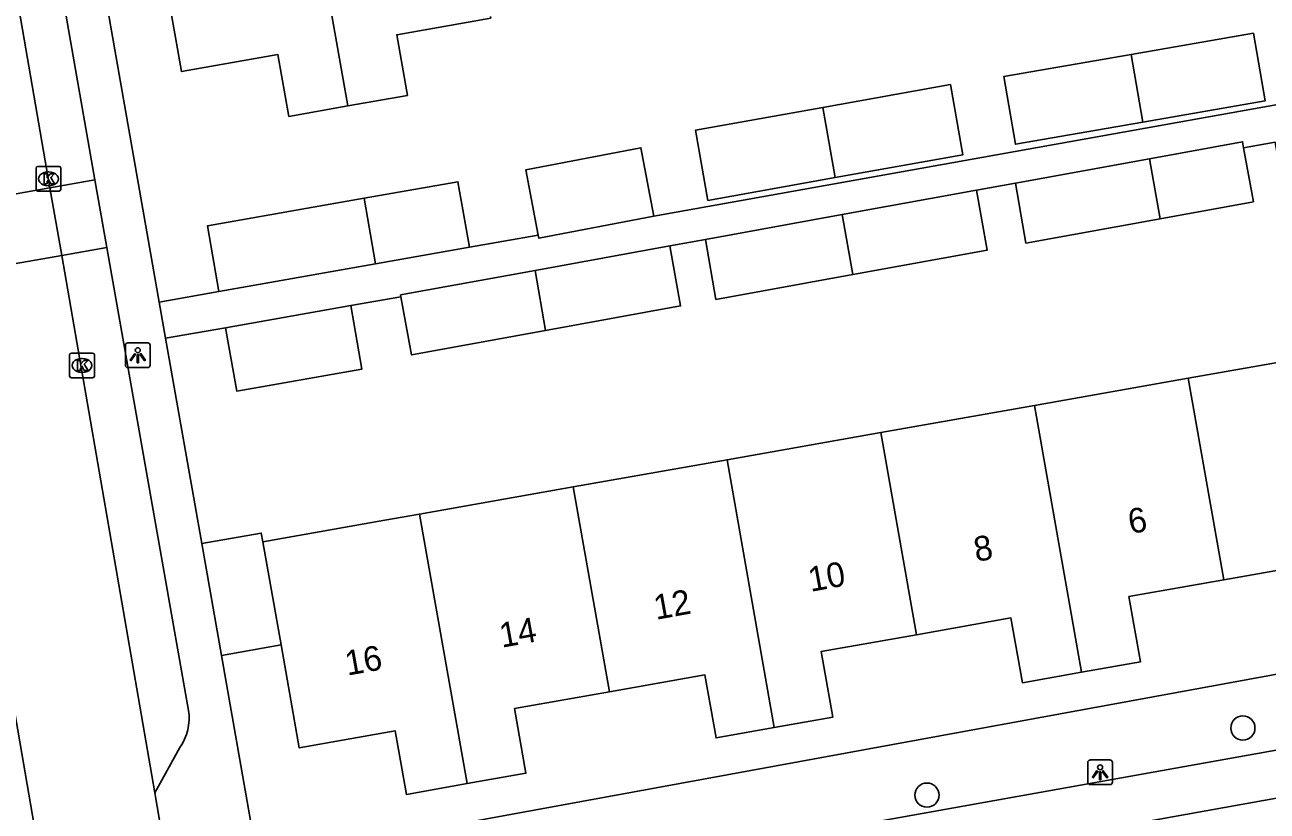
# Model space of a CAD drawing. Extents: x 162880 to 165536, y 384011 to 385179.
# Drawn here: x 164029.1 to 164079.3, y 384657 to 384688.8 of the extents above; entities that cross this region are included whole.
import ezdxf

# ---------------------------------------------------------------- set-up
doc = ezdxf.new("R2010")
doc.units = 0
for name, color, linetype in [('IMGEO_Boom', 7, 'Continuous'), ('IMGEO_Kolk', 7, 'Continuous'), ('IMGEO_Lichtpunt', 7, 'Continuous'), ('IMGEO_Pand', 7, 'Continuous'), ('IMGEO_Pand_nummerreeks', 7, 'Continuous'), ('IMGEO_Parkeervlak_open', 7, 'Continuous'), ('IMGEO_Rijbaan_lokaal_open', 7, 'Continuous'), ('IMGEO_Voetpad_open', 7, 'Continuous')]:
    doc.layers.add(name, color=color, linetype=linetype)

msp = doc.modelspace()

# ---------------------------------------------------------------- linework, layer by layer
at = {"layer": 'IMGEO_Boom'}
for centre in [(164078.282, 384660.381), (164065.517, 384657.67)]:
    msp.add_circle(centre, 0.489, dxfattribs=at)
at = {"layer": 'IMGEO_Kolk'}
for p, q in [((164029.523, 384682.139), (164029.523, 384682.991)), ((164029.598, 384683.065), (164030.45, 384683.065)), ((164030.524, 384682.991), (164030.524, 384682.139)), ((164030.011, 384682.845), (164030.036, 384682.845)), ((164030.45, 384682.065), (164029.598, 384682.065)), ((164030.034, 384682.285), (164030.009, 384682.285)), ((164030.955, 384675.526), (164031.807, 384675.526)), ((164030.88, 384674.6), (164030.88, 384675.452)), ((164031.368, 384675.306), (164031.393, 384675.306)), ((164031.881, 384675.452), (164031.881, 384674.6)), ((164031.807, 384674.526), (164030.955, 384674.526)), ((164031.391, 384674.746), (164031.366, 384674.746))]:
    msp.add_line(p, q, dxfattribs=at)
for points in [[(164029.523, 384682.139), (164029.523, 384682.991)], [(164029.598, 384683.065), (164030.45, 384683.065)], [(164030.524, 384682.991), (164030.524, 384682.139)], [(164029.844, 384682.765), (164029.967, 384682.765), (164029.967, 384682.614), (164030.097, 384682.765), (164030.261, 384682.765), (164030.115, 384682.614), (164030.268, 384682.365), (164030.116, 384682.365), (164030.031, 384682.529), (164029.967, 384682.462), (164029.967, 384682.365), (164029.844, 384682.365), (164029.844, 384682.765)], [(164030.45, 384682.065), (164029.598, 384682.065)], [(164030.955, 384675.526), (164031.807, 384675.526)], [(164030.88, 384674.6), (164030.88, 384675.452)], [(164031.201, 384675.226), (164031.324, 384675.226), (164031.324, 384675.075), (164031.454, 384675.226), (164031.618, 384675.226), (164031.472, 384675.075), (164031.625, 384674.826), (164031.473, 384674.826), (164031.388, 384674.99), (164031.324, 384674.923), (164031.324, 384674.826), (164031.201, 384674.826), (164031.201, 384675.226)], [(164031.881, 384675.452), (164031.881, 384674.6)], [(164031.807, 384674.526), (164030.955, 384674.526)]]:
    msp.add_lwpolyline(points, dxfattribs=at)
for centre, start, end in [((164029.6, 384682.989), 91.552, 178.448), ((164029.6, 384682.989), 91.552, 178.448), ((164030.448, 384682.989), 1.552, 88.448), ((164030.448, 384682.989), 1.552, 88.448), ((164029.6, 384682.141), 181.552, 268.448), ((164029.6, 384682.141), 181.552, 268.448), ((164030.448, 384682.141), 271.552, 358.448), ((164030.448, 384682.141), 271.552, 358.448), ((164030.957, 384675.45), 91.552, 178.448), ((164030.957, 384675.45), 91.552, 178.448), ((164031.805, 384675.45), 1.552, 88.448), ((164031.805, 384675.45), 1.552, 88.448), ((164030.957, 384674.602), 181.552, 268.448), ((164030.957, 384674.602), 181.552, 268.448), ((164031.805, 384674.602), 271.552, 358.448), ((164031.805, 384674.602), 271.552, 358.448)]:
    msp.add_arc(centre, 0.0765, start, end, dxfattribs=at)
for centre, major_axis, ratio, start_param, end_param in [((164030.01, 384682.565), (-0.387, 0.002), 0.722429, 4.712389, 7.853982), ((164030.035, 384682.565), (-0.39, 0.002), 0.717154, 1.570796, 4.712389), ((164031.367, 384675.026), (-0.387, 0.002), 0.722429, 4.712389, 7.853982), ((164031.392, 384675.026), (-0.39, 0.002), 0.717154, 1.570796, 4.712389)]:
    msp.add_ellipse(centre, major_axis=major_axis, ratio=ratio, start_param=start_param, end_param=end_param, dxfattribs=at)
at = {"layer": 'IMGEO_Lichtpunt'}
for p, q in [((164033.133, 384675.843), (164033.133, 384675.036)), ((164033.133, 384675.843), (164033.133, 384675.036)), ((164034.035, 384675.938), (164033.227, 384675.938)), ((164034.035, 384675.938), (164033.227, 384675.938)), ((164034.129, 384675.036), (164034.129, 384675.843)), ((164034.129, 384675.036), (164034.129, 384675.843)), ((164033.227, 384674.942), (164034.035, 384674.942)), ((164033.227, 384674.942), (164034.035, 384674.942)), ((164072.014, 384658.994), (164072.014, 384658.187)), ((164072.014, 384658.994), (164072.014, 384658.187)), ((164072.916, 384659.089), (164072.108, 384659.089)), ((164072.916, 384659.089), (164072.108, 384659.089)), ((164073.01, 384658.187), (164073.01, 384658.994)), ((164073.01, 384658.187), (164073.01, 384658.994)), ((164072.108, 384658.093), (164072.916, 384658.093)), ((164072.108, 384658.093), (164072.916, 384658.093))]:
    msp.add_line(p, q, dxfattribs=at)
for points in [[(164033.507, 384675.507), (164033.546, 384675.479), (164033.358, 384675.217), (164033.32, 384675.244), (164033.507, 384675.507)], [(164033.609, 384675.459), (164033.656, 384675.459), (164033.656, 384675.137), (164033.609, 384675.137), (164033.609, 384675.459)], [(164033.719, 384675.479), (164033.757, 384675.506), (164033.944, 384675.244), (164033.905, 384675.216), (164033.719, 384675.479)], [(164072.388, 384658.658), (164072.427, 384658.63), (164072.239, 384658.368), (164072.201, 384658.395), (164072.388, 384658.658)], [(164072.49, 384658.61), (164072.537, 384658.61), (164072.537, 384658.288), (164072.49, 384658.288), (164072.49, 384658.61)], [(164072.6, 384658.63), (164072.638, 384658.657), (164072.825, 384658.395), (164072.786, 384658.367), (164072.6, 384658.63)]]:
    msp.add_lwpolyline(points, dxfattribs=at)
for centre in [(164033.632, 384675.641), (164072.513, 384658.792)]:
    msp.add_circle(centre, 0.0994, dxfattribs=at)
for centre, start, end in [((164033.227, 384675.843), 90, 180), ((164033.227, 384675.843), 90, 180), ((164034.035, 384675.843), 0, 90), ((164034.035, 384675.843), 0, 90), ((164033.227, 384675.036), 180, 270), ((164033.227, 384675.036), 180, 270), ((164034.035, 384675.036), 270, 0), ((164034.035, 384675.036), 270, 360), ((164072.108, 384658.994), 90, 180), ((164072.108, 384658.994), 90, 180), ((164072.916, 384658.994), 0, 90), ((164072.916, 384658.994), 0, 90), ((164072.108, 384658.187), 180, 270), ((164072.108, 384658.187), 180, 270), ((164072.916, 384658.187), 270, 0), ((164072.916, 384658.187), 270, 360)]:
    msp.add_arc(centre, 0.0946, start, end, dxfattribs=at)
at = {"layer": 'IMGEO_Pand'}
for points in [[(164042.115, 384685.509), (164039.737, 384685.088), (164039.296, 384687.585), (164035.397, 384686.896), (164033.941, 384695.139), (164040.22, 384696.249)], [(164042.115, 384685.509), (164040.22, 384696.249)], [(164047.886, 384689.123), (164047.897, 384689.058), (164044.093, 384688.386), (164044.526, 384685.935), (164042.115, 384685.509)], [(164073.764, 384687.59), (164078.708, 384688.447), (164079.182, 384685.714), (164074.247, 384684.858)], [(164074.247, 384684.858), (164069.094, 384683.965), (164068.62, 384686.698), (164073.764, 384687.59)], [(164074.247, 384684.858), (164073.764, 384687.59)], [(164061.313, 384685.448), (164066.465, 384686.369), (164066.971, 384683.538), (164061.813, 384682.615)], [(164061.813, 384682.615), (164056.671, 384681.696), (164056.165, 384684.527), (164061.313, 384685.448)], [(164061.313, 384685.448), (164061.813, 384682.615)], [(164074.512, 384683.378), (164078.27, 384684.061), (164078.314, 384683.82)], [(164049.814, 384680.293), (164049.308, 384682.924), (164053.958, 384683.818), (164054.488, 384681.062)], [(164078.314, 384683.82), (164078.71, 384681.639), (164074.94, 384680.954)], [(164074.512, 384683.378), (164069.089, 384682.392)], [(164074.94, 384680.954), (164074.512, 384683.378)], [(164042.773, 384681.778), (164046.565, 384682.448), (164047.033, 384679.801)], [(164067.519, 384682.106), (164062.097, 384681.12)], [(164062.525, 384678.697), (164067.947, 384679.682), (164067.519, 384682.106)], [(164069.089, 384682.392), (164069.517, 384679.968), (164074.94, 384680.954)], [(164036.913, 384678.013), (164036.445, 384680.66), (164042.773, 384681.778)], [(164042.773, 384681.778), (164043.24, 384679.131)], [(164054.488, 384681.062), (164049.838, 384680.168), (164049.814, 384680.293)], [(164062.097, 384681.12), (164056.564, 384680.115)], [(164062.525, 384678.697), (164062.097, 384681.12)], [(164056.564, 384680.115), (164056.992, 384677.691), (164062.525, 384678.697)], [(164047.033, 384679.801), (164043.24, 384679.131)], [(164055.135, 384679.855), (164049.684, 384678.863)], [(164050.112, 384676.44), (164055.563, 384677.431), (164055.135, 384679.855)], [(164043.24, 384679.131), (164036.913, 384678.013)], [(164044.265, 384677.804), (164044.252, 384677.876), (164049.684, 384678.863)], [(164049.684, 384678.863), (164050.112, 384676.44)], [(164050.112, 384676.44), (164044.692, 384675.454), (164044.265, 384677.804)], [(164037.182, 384676.552), (164042.236, 384677.445)], [(164042.236, 384677.445), (164042.688, 384674.882), (164037.634, 384673.989), (164037.182, 384676.552)], [(164076.078, 384674.508), (164082.29, 384675.605)], [(164069.865, 384673.41), (164076.078, 384674.508)], [(164077.515, 384666.371), (164076.078, 384674.508)], [(164063.653, 384672.312), (164069.865, 384673.41)], [(164071.768, 384662.634), (164069.865, 384673.41)], [(164057.44, 384671.215), (164063.653, 384672.312)], [(164063.653, 384672.312), (164065.095, 384664.151)], [(164051.228, 384670.117), (164057.44, 384671.215)], [(164057.44, 384671.215), (164059.35, 384660.399)], [(164045.015, 384669.019), (164051.228, 384670.117)], [(164052.689, 384661.843), (164051.228, 384670.117)], [(164038.685, 384667.901), (164043.609, 384668.771), (164045.015, 384669.019)], [(164045.015, 384669.019), (164046.938, 384658.133)], [(164036.217, 384667.834), (164038.622, 384668.258), (164038.685, 384667.901)], [(164036.217, 384667.834), (164037.011, 384663.315)], [(164039.42, 384663.74), (164038.685, 384667.901)], [(164084.186, 384664.875), (164081.86, 384664.464), (164081.402, 384667.058), (164077.515, 384666.371)], [(164077.515, 384666.371), (164073.679, 384665.693), (164074.145, 384663.054), (164071.768, 384662.634)], [(164071.768, 384662.634), (164069.373, 384662.211), (164068.911, 384664.825), (164065.095, 384664.151)], [(164065.095, 384664.151), (164061.242, 384663.47), (164061.711, 384660.816), (164059.35, 384660.399)], [(164039.42, 384663.74), (164037.011, 384663.315)], [(164046.938, 384658.133), (164044.488, 384657.7), (164044.035, 384660.266), (164040.155, 384659.58), (164039.42, 384663.74)], [(164059.35, 384660.399), (164056.999, 384659.983), (164056.55, 384662.525), (164052.689, 384661.843)], [(164052.689, 384661.843), (164048.854, 384661.165), (164049.315, 384658.553), (164046.938, 384658.133)]]:
    msp.add_lwpolyline(points, dxfattribs=at)
at = {"layer": 'IMGEO_Parkeervlak_open'}
for points in [[(164030.085, 384682.201), (164031.904, 384682.522)], [(164032.385, 384679.794), (164030.559, 384679.472)]]:
    msp.add_lwpolyline(points, dxfattribs=at)
at = {"layer": 'IMGEO_Rijbaan_lokaal_open'}
for points in [[(164030.085, 384682.201), (164027.998, 384694.221)], [(164025.155, 384681.332), (164030.085, 384682.201)], [(164030.559, 384679.472), (164030.085, 384682.201)], [(164030.559, 384679.472), (164025.626, 384678.602)], [(164034.327, 384657.766), (164030.559, 384679.472)], [(164031.598, 384643.93), (164025.626, 384678.602)], [(164091.499, 384659.678), (164046.479, 384651.59)], [(164034.61, 384656.109), (164034.327, 384657.766)]]:
    msp.add_lwpolyline(points, dxfattribs=at)
at = {"layer": 'IMGEO_Voetpad_open'}
for points in [[(164030.862, 384698.294), (164034.502, 384677.587)], [(164031.904, 384682.522), (164030.275, 384691.758)], [(164054.488, 384681.062), (164080.371, 384685.692)], [(164080.724, 384683.694), (164079.68, 384683.506), (164079.585, 384684.044), (164078.314, 384683.82)], [(164031.904, 384682.522), (164032.385, 384679.794)], [(164069.089, 384682.392), (164067.519, 384682.106)], [(164047.033, 384679.801), (164049.814, 384680.293)], [(164056.564, 384680.115), (164055.135, 384679.855)], [(164035.684, 384661.093), (164032.385, 384679.794)], [(164034.502, 384677.587), (164036.913, 384678.013)], [(164034.502, 384677.587), (164034.759, 384676.124)], [(164044.265, 384677.804), (164042.236, 384677.445)], [(164037.182, 384676.552), (164034.759, 384676.124)], [(164034.759, 384676.124), (164036.217, 384667.834)], [(164040.084, 384655.318), (164092.976, 384664.987)], [(164037.011, 384663.315), (164038.185, 384656.639)], [(164087.447, 384660.89), (164049.966, 384654.174)], [(164034.327, 384657.766), (164035.334, 384659.589)]]:
    msp.add_lwpolyline(points, dxfattribs=at)
msp.add_arc((164033.589, 384660.788), 2.117, 325.5147, 8.2847, dxfattribs=at)

# ---------------------------------------------------------------- texts
at = {"layer": 'IMGEO_Pand_nummerreeks'}
for s, rotation, p in [('6', 10.2507, (164073.741, 384668.215)), ('8', 10.2507, (164067.508, 384667.088)), ('10', 10.2507, (164060.817, 384665.878)), ('12', 10.2507, (164054.574, 384664.749)), ('14', 10.2507, (164048.339, 384663.621)), ('16', 10.2502, (164042.102, 384662.493))]:
    msp.add_text(s, height=1, rotation=rotation, dxfattribs=at).set_placement(p)

doc.saveas('drawing.dxf')
